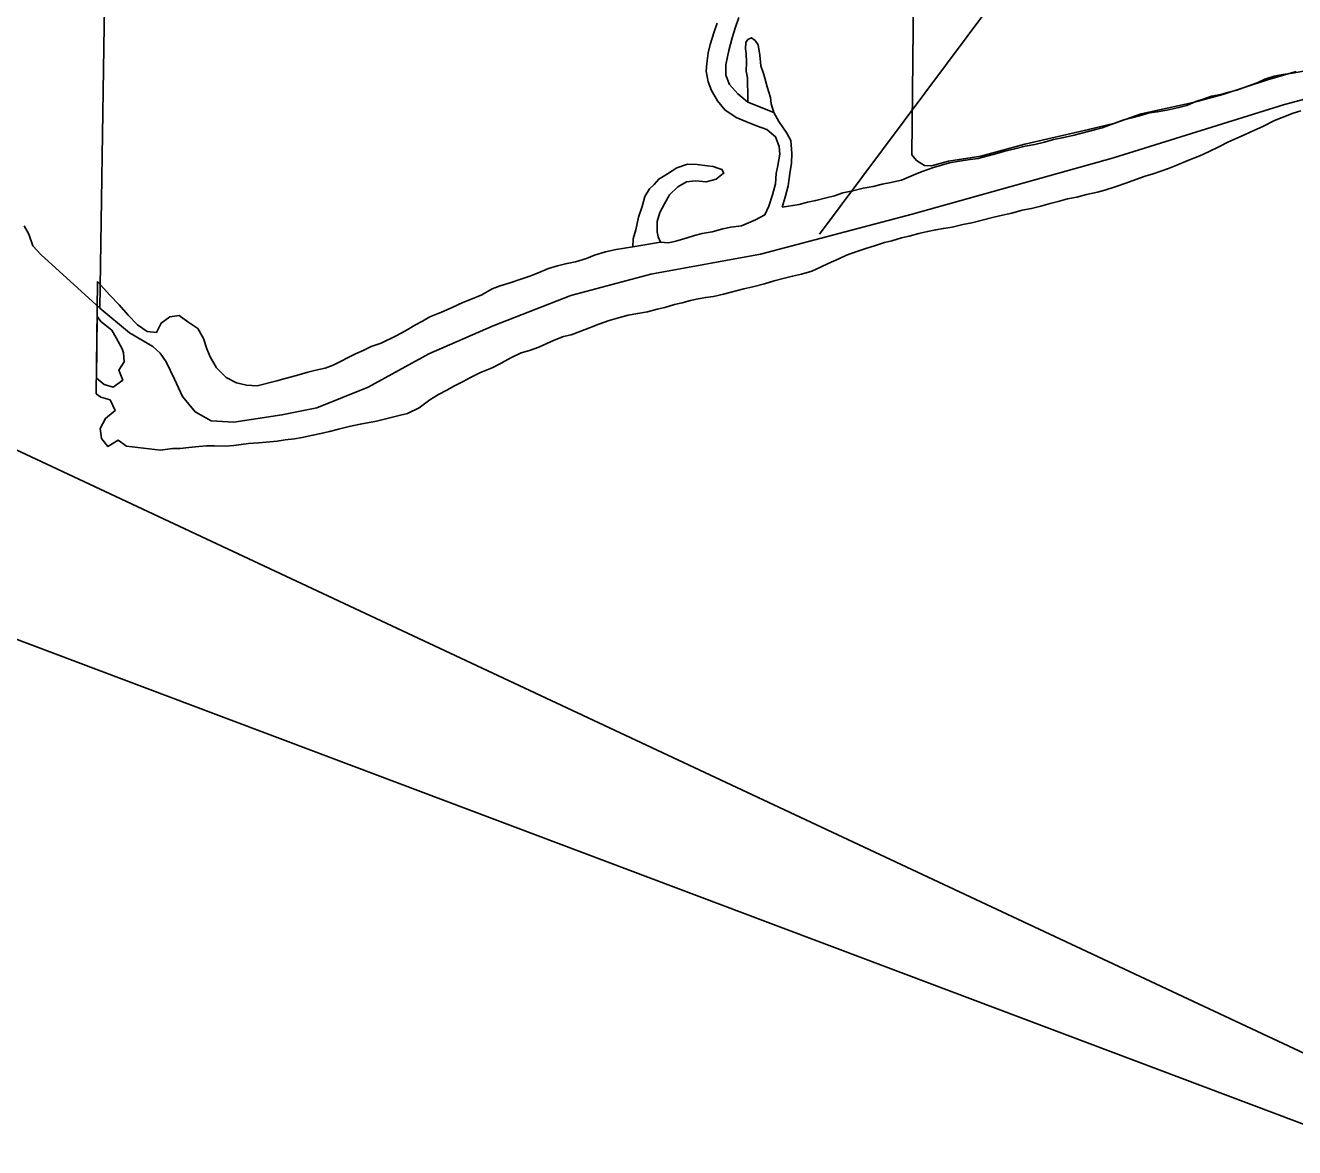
# Model space of a CAD drawing. Extents: x 0 to 1064, y 0 to 440.
# Drawn here: x 109.33 to 135.19, y 344.95 to 367.81 of the extents above; entities that cross this region are included whole.
import ezdxf

# ---------------------------------------------------------------- set-up
doc = ezdxf.new("R2010")
doc.units = 0
for name, color, linetype in [('GM_X_Corporation', 7, 'Continuous'), ('GM_X_County', 7, 'Continuous'), ('GM_X_Major_River', 7, 'Continuous'), ('GM_X_Rail_Line', 7, 'Continuous'), ('GM_X_Section', 7, 'Continuous'), ('GM_X_Township', 7, 'Continuous'), ('SH_Text', 7, 'Continuous')]:
    doc.layers.add(name, color=color, linetype=linetype)

msp = doc.modelspace()

# ---------------------------------------------------------------- linework, layer by layer
at = {"layer": 'GM_X_Corporation'}
msp.add_lwpolyline([(109.308, 363.73), (109.404, 363.56), (109.488, 363.32), (109.651, 363.148), (110.852, 362.05), (111.454, 361.551), (111.93, 361.268), (112.078, 361.136), (112.205, 360.955), (112.375, 360.603), (112.533, 360.252), (112.79, 359.94), (113.118, 359.759), (113.578, 359.732), (114.56, 359.876), (115.269, 360.024), (116.321, 360.445), (117.552, 361.122), (118.864, 361.694), (120.445, 362.311), (122.074, 362.745), (124.315, 363.152), (127.402, 363.964), (131.507, 365.114), (134.991, 366.199), (137.104, 366.763)], dxfattribs=at)
at = {"layer": 'GM_X_County'}
msp.add_lwpolyline([(137.104, 366.763), (134.991, 366.199), (131.507, 365.114), (127.402, 363.964), (124.315, 363.152), (122.074, 362.745), (120.445, 362.311), (118.864, 361.694), (117.552, 361.122), (116.321, 360.445), (115.269, 360.024), (114.56, 359.876), (113.578, 359.732), (113.118, 359.759), (112.79, 359.94), (112.533, 360.252), (112.375, 360.603), (112.205, 360.955), (112.078, 361.136), (111.93, 361.268), (111.454, 361.551), (110.852, 362.05), (110.937, 367.797), (111.043, 373.138)], dxfattribs=at)
at = {"layer": 'GM_X_Major_River'}
for p, q in [((124.051, 366.245), (124.586, 366.037)), ((121.712, 363.304), (122.272, 363.394)), ((110.804, 362.596), (110.776, 360.307)), ((110.795, 361.882), (110.78, 360.625)), ((111.393, 359.242), (112.089, 359.155))]:
    msp.add_line(p, q, dxfattribs=at)
for points in [[(123.426, 367.859), (123.367, 367.679), (123.287, 367.425), (123.248, 367.251)], [(123.667, 367.298), (123.734, 367.56), (123.794, 367.759), (123.872, 367.97)], [(124.586, 366.037), (124.53, 366.215), (124.515, 366.343), (124.448, 366.564), (124.382, 366.814), (124.319, 366.986), (124.301, 367.205), (124.264, 367.413), (124.2, 367.506), (124.128, 367.562), (124.054, 367.522), (124.016, 367.462), (124.007, 367.334), (124.017, 367.243), (124.024, 367.054), (124.019, 366.878), (124.046, 366.744), (124.049, 366.628), (124.056, 366.44), (124.051, 366.245)], [(123.248, 367.251), (123.217, 367.038), (123.206, 366.88), (123.243, 366.661), (123.311, 366.489), (123.433, 366.273), (123.586, 366.093), (123.819, 365.935), (124.011, 365.857), (124.227, 365.767), (124.443, 365.689), (124.616, 365.544), (124.689, 365.342), (124.703, 365.19), (124.667, 364.96), (124.632, 364.797), (124.615, 364.584), (124.554, 364.361), (124.482, 364.132), (124.398, 363.952), (124.212, 363.85)], [(124.051, 366.245), (123.849, 366.415), (123.679, 366.607), (123.605, 366.797), (123.604, 367.01), (123.639, 367.173), (123.667, 367.298)], [(135.408, 366.887), (135.189, 366.843), (134.951, 366.811), (134.775, 366.779), (134.585, 366.716), (134.432, 366.64), (134.242, 366.577), (134.016, 366.496), (133.851, 366.451), (133.692, 366.406), (133.503, 366.373), (133.332, 366.31), (133.179, 366.264), (132.995, 366.183), (132.836, 366.138), (132.592, 366.082), (132.397, 366.049), (132.239, 366.028), (132.031, 365.972), (131.878, 365.932), (131.713, 365.887), (131.53, 365.818), (131.273, 365.726), (131.12, 365.686), (130.705, 365.573), (130.491, 365.529), (130.284, 365.485), (130.095, 365.434), (129.899, 365.389), (129.704, 365.351), (129.491, 365.3), (129.289, 365.25), (129.13, 365.204), (128.746, 365.103), (128.587, 365.082), (128.362, 365.044), (128.161, 365.012), (128.002, 364.966), (127.837, 364.915), (127.604, 364.835), (127.421, 364.759), (127.182, 364.661), (126.968, 364.611), (126.791, 364.578), (126.608, 364.527), (126.407, 364.494), (126.193, 364.444), (125.992, 364.4), (125.821, 364.342), (125.65, 364.297), (125.436, 364.247), (125.271, 364.208), (125.1, 364.163), (124.754, 364.107)], [(124.754, 364.107), (124.814, 364.312), (124.875, 364.547), (124.912, 364.796), (124.941, 365.008), (124.952, 365.202), (124.929, 365.464), (124.848, 365.618), (124.684, 365.853), (124.586, 366.037)], [(131.33, 364.455), (131.556, 364.529), (131.752, 364.598), (131.96, 364.673), (132.15, 364.742), (132.309, 364.787), (132.468, 364.844), (132.627, 364.896), (132.792, 364.966), (133.019, 365.058), (133.264, 365.156), (133.442, 365.238), (133.662, 365.343), (133.834, 365.43), (134.018, 365.512), (134.19, 365.587), (134.362, 365.669), (134.546, 365.75), (134.785, 365.873), (134.944, 365.936), (135.165, 366.023), (135.318, 366.075)], [(122.272, 363.394), (122.226, 363.502), (122.205, 363.606), (122.204, 363.818), (122.258, 363.999), (122.353, 364.179), (122.461, 364.359), (122.629, 364.525), (122.802, 364.624), (122.99, 364.643), (123.208, 364.626), (123.41, 364.681), (123.522, 364.776), (123.565, 364.805), (123.524, 364.879), (123.44, 364.906), (123.35, 364.938), (123.235, 364.953), (123.023, 364.977), (122.823, 364.988), (122.609, 364.908), (122.418, 364.791), (122.239, 364.68), (122.145, 364.573), (122.052, 364.485), (121.957, 364.323), (121.903, 364.124), (121.824, 363.907), (121.775, 363.647), (121.716, 363.466), (121.712, 363.304)], [(112.089, 359.155), (112.333, 359.192), (112.49, 359.189), (112.667, 359.21), (112.868, 359.236), (113.026, 359.245), (113.19, 359.248), (113.408, 359.243), (113.579, 359.252), (113.883, 359.294), (114.084, 359.308), (114.242, 359.323), (114.461, 359.343), (114.625, 359.37), (114.814, 359.391), (114.973, 359.418), (115.192, 359.462), (115.351, 359.495), (115.528, 359.54), (115.711, 359.585), (115.931, 359.641), (116.156, 359.685), (116.486, 359.751), (116.681, 359.796), (116.925, 359.858), (117.12, 359.902), (117.354, 360.019), (117.576, 360.185), (117.754, 360.29), (117.92, 360.378), (118.08, 360.466), (118.252, 360.554), (118.405, 360.642), (118.608, 360.741), (118.847, 360.839), (119.025, 360.933), (119.228, 361.038), (119.436, 361.143), (119.607, 361.188), (119.797, 361.257), (119.975, 361.339), (120.141, 361.414), (120.3, 361.472), (120.452, 361.511), (120.654, 361.586), (120.826, 361.649), (121.015, 361.724), (121.23, 361.799), (121.419, 361.856), (121.614, 361.907), (121.81, 361.945), (122.011, 361.977), (122.206, 362.028), (122.365, 362.067), (122.56, 362.124), (122.719, 362.163), (122.884, 362.209), (123.043, 362.242), (123.195, 362.269), (123.353, 362.29), (123.555, 362.335), (123.97, 362.448), (124.153, 362.487), (124.391, 362.549), (124.593, 362.611), (124.8, 362.662), (124.965, 362.701), (125.148, 362.746), (125.356, 362.808), (125.534, 362.884), (125.693, 362.959), (125.908, 363.058), (126.067, 363.128), (126.275, 363.203), (126.459, 363.266), (126.654, 363.329), (126.838, 363.386), (126.991, 363.425), (127.186, 363.482), (127.339, 363.521), (127.54, 363.572), (127.717, 363.611), (127.882, 363.65), (128.04, 363.677), (128.217, 363.704), (128.431, 363.754), (128.62, 363.793), (128.827, 363.843), (129.065, 363.905), (129.242, 363.944), (129.431, 363.989), (129.645, 364.045), (129.834, 364.084), (130.023, 364.129), (130.213, 364.186), (130.378, 364.225), (130.567, 364.276), (130.756, 364.314), (130.957, 364.365), (131.177, 364.415), (131.33, 364.455)], [(124.212, 363.85), (123.925, 363.731), (123.706, 363.699), (123.541, 363.666), (123.328, 363.609), (123.126, 363.571), (122.968, 363.532), (122.815, 363.486), (122.589, 363.418), (122.436, 363.385), (122.272, 363.394)], [(121.712, 363.304), (121.371, 363.248), (121.157, 363.198), (120.931, 363.13), (120.766, 363.066)], [(120.766, 363.066), (120.54, 362.998), (120.338, 362.954), (120.173, 362.914), (119.99, 362.857), (119.769, 362.765), (119.61, 362.701), (119.39, 362.627), (119.231, 362.575), (119.005, 362.507), (118.846, 362.443), (118.637, 362.326), (118.44, 362.239), (118.245, 362.17), (118.03, 362.065), (117.815, 361.972), (117.576, 361.874), (117.423, 361.786), (117.269, 361.704), (117.115, 361.61), (116.9, 361.493), (116.581, 361.341), (116.379, 361.273), (116.214, 361.191), (116.06, 361.121), (115.606, 360.887), (115.441, 360.83), (115.251, 360.785), (115.087, 360.746), (114.855, 360.678), (114.629, 360.616), (114.458, 360.571), (114.055, 360.47), (113.842, 360.48), (113.637, 360.533), (113.427, 360.64), (113.231, 360.833), (113.102, 361.06), (113.033, 361.22), (112.965, 361.434), (112.848, 361.637), (112.644, 361.774), (112.465, 361.9), (112.276, 361.873), (112.103, 361.749), (112.008, 361.557), (111.814, 361.579), (111.617, 361.71), (111.427, 361.909), (111.243, 362.119), (111.053, 362.317), (110.804, 362.596)], [(111.331, 361.139), (111.303, 361.225), (111.186, 361.446), (111.092, 361.6), (110.872, 361.78), (110.795, 361.882)], [(110.78, 360.625), (110.941, 360.497), (111.122, 360.445), (111.319, 360.586), (111.238, 360.789), (111.345, 360.957), (111.331, 361.139)], [(110.776, 360.307), (110.874, 360.237), (111.061, 360.185), (111.16, 359.964), (110.968, 359.804), (110.86, 359.599), (110.886, 359.398), (111.016, 359.232), (111.225, 359.361), (111.393, 359.242)]]:
    msp.add_lwpolyline(points, dxfattribs=at)
at = {"layer": 'GM_X_Rail_Line'}
msp.add_lwpolyline([(125.514, 363.557), (131.089, 371.031), (137.36, 379.324), (139.774, 382.56), (144.164, 388.431), (148.567, 394.342)], dxfattribs=at)
at = {"layer": 'GM_X_Section'}
msp.add_lwpolyline([(135.225, 366.87), (134.64, 366.7), (133.731, 366.403), (133.128, 366.239), (132.069, 366.012), (131.532, 365.823), (130.996, 365.688), (129.699, 365.393), (128.803, 365.15), (128.141, 365.043), (127.793, 364.953), (127.654, 364.961), (127.493, 365.062), (127.392, 365.173), (127.487, 374.158), (139.293, 373.89)], dxfattribs=at)
at = {"layer": 'GM_X_Township'}
msp.add_lwpolyline([(137.104, 366.763), (134.991, 366.199), (131.507, 365.114), (127.402, 363.964), (124.315, 363.152), (122.074, 362.745), (120.445, 362.311), (118.864, 361.694), (117.552, 361.122), (116.321, 360.445), (115.269, 360.024), (114.56, 359.876), (113.578, 359.732), (113.118, 359.759), (112.79, 359.94), (112.533, 360.252), (112.375, 360.603), (112.205, 360.955), (112.078, 361.136), (111.93, 361.268), (111.454, 361.551), (110.852, 362.05), (110.937, 367.797), (111.043, 373.138)], dxfattribs=at)
at = {"layer": 'SH_Text'}
msp.add_lwpolyline([(94.416, 366.067), (151.181, 339.468), (94.416, 360.857)], close=True, dxfattribs=at)

doc.saveas('drawing.dxf')
